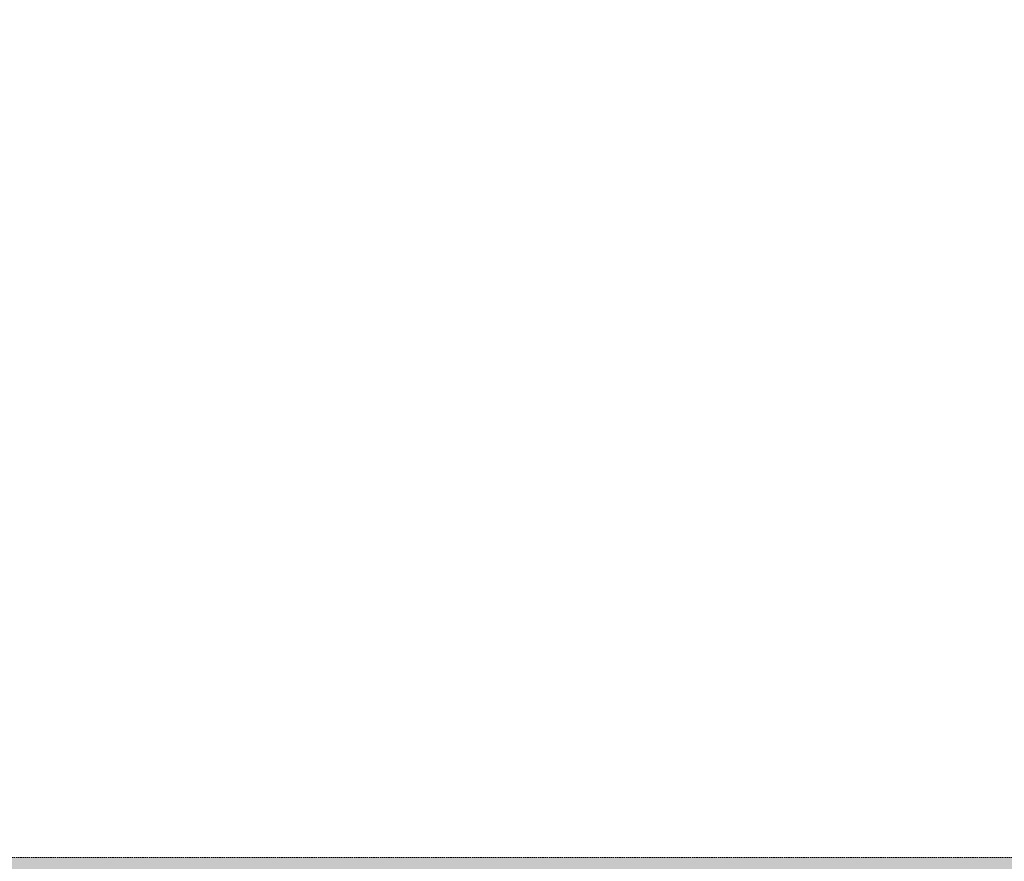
# Model space of a CAD drawing. Header units: millimetres. Extents: x 31882 to 271790, y -35693 to 24917.
# Tile 468 of 524: x 214107 to 215861, y 9883 to 11381. Entities that reach past the tile are written whole.
import ezdxf

# ---------------------------------------------------------------- set-up
doc = ezdxf.new("R2010")
doc.units = ezdxf.units.MM
doc.header["$MEASUREMENT"] = 0
doc.linetypes.add('( Dashed )', pattern=[0.75, 0.5, -0.25])
doc.layers.add('Grey', color=8, linetype='Continuous', lineweight=9)

# ---------------------------------------------------------------- blocks, each defined once
blk = doc.blocks.new('r4ttwt')
at = {"layer": 'Grey', "ltscale": 0.25}
h = blk.add_hatch(color=209, dxfattribs=at)
h.dxf.hatch_style = 1
edge = h.paths.add_edge_path()
edge.add_line((1719183.861, -78972.16), (1719183.861, -78956.16))
edge.add_line((1719183.861, -78956.16), (1718972.187, -78956.16))
edge.add_arc((1718972.187, -78948.16), 8, 180, 270, ccw=False)
edge.add_line((1718964.187, -78948.16), (1718964.187, -78798.588))
edge.add_arc((1718972.187, -78798.588), 8, 90, 180, ccw=False)
edge.add_line((1718972.187, -78790.588), (1719008.187, -78790.588))
edge.add_line((1719008.187, -78790.588), (1719008.187, -78774.588))
edge.add_line((1719008.187, -78774.588), (1718972.187, -78774.588))
edge.add_arc((1718972.187, -78798.588), 24, 90, 180)
edge.add_line((1718948.187, -78798.588), (1718948.187, -78948.16))
edge.add_arc((1718972.187, -78948.16), 24, 180, 270)
edge.add_line((1718972.187, -78972.16), (1719183.861, -78972.16))
at = {"layer": 'Grey', "color": 14, "linetype": '( Dashed )', "ltscale": 0.2}
blk.add_lwpolyline([(1719183.861, -78972.16), (1719183.861, -78956.16), (1718972.187, -78956.16, -0.414214), (1718964.187, -78948.16), (1718964.187, -78798.588, -0.414214), (1718972.187, -78790.588), (1719008.187, -78790.588), (1719008.187, -78774.588), (1718972.187, -78774.588, 0.414214), (1718948.187, -78798.588), (1718948.187, -78948.16, 0.414214), (1718972.187, -78972.16)], format="xyb", close=True, dxfattribs=at)

msp = doc.modelspace()

# ---------------------------------------------------------------- block references
at = {"xscale": 25.4, "yscale": 25.4, "zscale": 25.4}
msp.add_blockref('r4ttwt', (-43447977.9, 2015376.2), dxfattribs=at)

doc.saveas('drawing.dxf')
